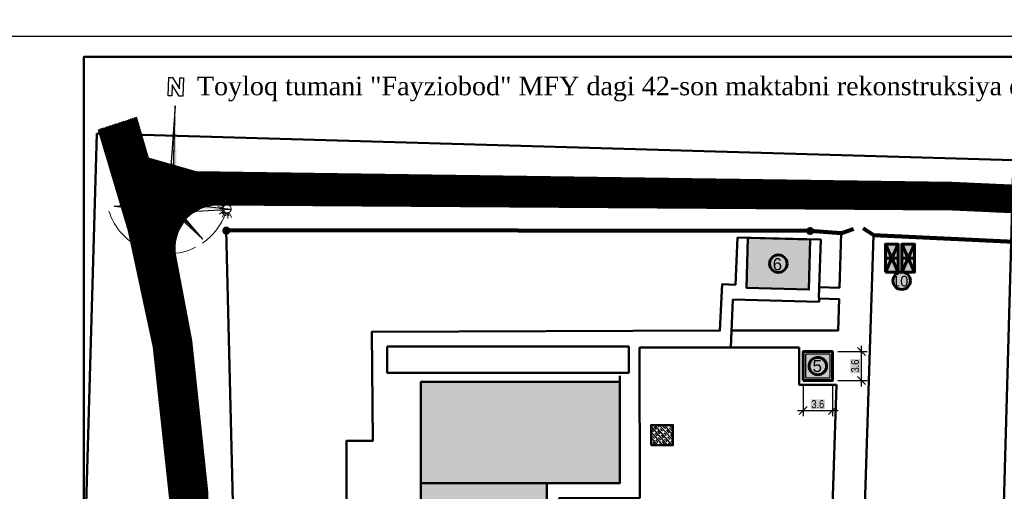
# Model space of a CAD drawing. Header units: millimetres. Extents: x -257011 to 237647566, y 2784933 to 6706507.
# Tile 397 of 451: x 10841193 to 10963000, y 5365785 to 5424113. Entities that reach past the tile are written whole.
import ezdxf

# ---------------------------------------------------------------- set-up
doc = ezdxf.new("R2010")
doc.units = ezdxf.units.MM
doc.header["$LTSCALE"] = 1000
doc.header["$XCLIPFRAME"] = 0
doc.header["$PDMODE"] = 32
doc.header["$PDSIZE"] = 0.3
for name, color, linetype in [('(002) Рамка', 7, 'Continuous'), ('(022) Возд. Линии', 7, 'Continuous'), ('KONTUR', 20, 'Continuous'), ('П Л А Н', 250, 'Continuous')]:
    doc.layers.add(name, color=color, linetype=linetype)
for name, color, linetype, lineweight in [('.', 7, 'Continuous', 15), ('PROCHIE', 250, 'Continuous', 25), ('Ф А С А Д', 250, 'Continuous', 15)]:
    doc.layers.add(name, color=color, linetype=linetype, lineweight=lineweight)
doc.styles.add('Roman', font='romans')
doc.styles.get("Standard").update_dxf_attribs({"font": 'ARIALN.TTF'})
doc.styles.add('WMF-Times New Roman0', font='times.ttf')
doc.linetypes.add('FENCELINE1', pattern='A,6.35,-2.54,[133,ltypeshp.shx,S=2.54,R=0,X=-2.54,Y=0],-2.54,25.4', length=36.83)
doc.linetypes.add('FENCELINE2', pattern='A,6.35,-2.54,[132,ltypeshp.shx,S=2.54,R=0,X=-2.54,Y=0],-2.54,25.4', length=36.83)
doc.linetypes.add('KANALIS_K', pattern='A,1,["<",Standard,S=1.8,R=0,X=-0.9,Y=-0.9],3,-1,["К",Standard,S=1.8,R=0,X=-0.9,Y=-0.9],-1,10', length=16)
doc.dimstyles.new('ISO-25_WS', dxfattribs={"dimscale": 141.414141, "dimtxt": 7, "dimasz": 7, "dimexe": 5, "dimexo": 20, "dimgap": 2, "dimtad": 1, "dimdec": 0, "dimdsep": 46, "dimtxsty": 'Standard', "dimblk": 'OBLIQUE', "dimcen": 2.5, "dimdle": 5, "dimclrd": 5, "dimclre": 5, "dimclrt": 5, "dimadec": 0, "dimazin": 0, "dimtfac": 1, "dimtdec": 0, "dimtmove": 0, "dimatfit": 3, "dimldrblk": 'OBLIQUE', "dimfxl": 0, "dimtolj": 1, "dimtzin": 0, "dimlwd": 30, "dimlwe": 30, "dimarcsym": 0})
picture_1 = doc.add_image_def('image1.jpg', size_in_pixel=(9921, 7016))
pattern_1 = [(311, (6816900.1, 6496842.05), (339.61931, 295.226563), []), (311, (6816877.97, 6496525.57), (339.61931, 295.226563), [450, -225])]

# ---------------------------------------------------------------- blocks, each defined once
blk = doc.blocks.new('*U1625')
at = {"color": 1, "lineweight": 30, "ltscale": 1000}
blk.add_line((0, -1467), (0, 0), dxfattribs=at)
blk = doc.blocks.new('*U1626')
at = {"color": 0, "linetype": 'ByBlock', "lineweight": -2, "transparency": 16777216}
for p, rotation in [((4094707, -1160507), 59.99999999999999), ((4094707, -1161241), 120), ((4095978, -1161241), 240), ((4095978, -1160507), 299.9999999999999), ((4095342, -1161607), 180)]:
    blk.add_blockref('*U1625', p, dxfattribs=dict(at, rotation=rotation))
blk.add_blockref('*U1625', (4095342, -1160141), dxfattribs=at)
blk = doc.blocks.new('dghtfhs')
at = {"color": 1, "lineweight": 60, "ltscale": 1000}
blk.add_circle((4095342, -1160874), 392, dxfattribs=at)
at = {"lineweight": 50}
blk.add_blockref('*U1626', (0, 0), dxfattribs=at)
at = {"lineweight": 50, "ltscale": 1000}
image = blk.add_image(picture_1, insert=(4006014, -1032674), size_in_units=(238817, 168888), rotation=-90, dxfattribs=at)
image.set_boundary_path([(2317.04, 1251.37), (7352.33, 5965.575)])
blk = doc.blocks.new('_Oblique')
at = {"color": 0, "linetype": 'ByBlock', "lineweight": -2}
blk.add_line((-0.5, -0.5), (0.5, 0.5), dxfattribs=at)
blk = doc.blocks.new('*D1666')
at = {"color": 5, "lineweight": 30, "ltscale": 1000, "transparency": 16777216}
for p, q in [((10942402, 5383073), (10946040, 5383073)), ((10945333, 5378766), (10945333, 5383780)), ((10942402, 5379473), (10946040, 5379473))]:
    blk.add_line(p, q, dxfattribs=at)
at = {"layer": 'Defpoints', "color": 0, "lineweight": 50, "ltscale": 1000, "transparency": 16777216}
for p in [(10939574, 5383073), (10945333, 5383073), (10939574, 5379473)]:
    blk.add_point(p, dxfattribs=at)
at = {"color": 5, "lineweight": 30, "ltscale": 1000, "transparency": 16777216, "xscale": 989.89898989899, "yscale": 989.89898989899, "zscale": 989.89898989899}
for p, rotation in [((10945333, 5383073), 90), ((10945333, 5379473), 270)]:
    blk.add_blockref('_Oblique', p, dxfattribs=dict(at, rotation=rotation))
at = {"color": 5, "lineweight": 50, "ltscale": 1000, "transparency": 16777216, "insert": (10944545, 5381273), "char_height": 989.9, "attachment_point": 5, "rotation": 90, "bg_fill": 1, "box_fill_scale": 1.1, "bg_fill_color": 255, "bg_fill_transparency": 0}
blk.add_mtext('\\A1;3.6', dxfattribs=at)
blk = doc.blocks.new('*D1667')
at = {"color": 5, "lineweight": 30, "ltscale": 1000, "transparency": 16777216}
for p, q in [((10938127, 5378797), (10938127, 5375065)), ((10941727, 5378797), (10941727, 5375065)), ((10937420, 5375772), (10942435, 5375772))]:
    blk.add_line(p, q, dxfattribs=at)
at = {"layer": 'Defpoints', "color": 0, "lineweight": 50, "ltscale": 1000, "transparency": 16777216}
for p in [(10938127, 5381625), (10941727, 5381625), (10941727, 5375772)]:
    blk.add_point(p, dxfattribs=at)
at = {"color": 5, "lineweight": 30, "ltscale": 1000, "transparency": 16777216, "xscale": 989.89898989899, "yscale": 989.89898989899, "zscale": 989.89898989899, "rotation": 180}
blk.add_blockref('_Oblique', (10938127, 5375772), dxfattribs=at)
at = {"color": 5, "lineweight": 30, "ltscale": 1000, "transparency": 16777216, "xscale": 989.89898989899, "yscale": 989.89898989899, "zscale": 989.89898989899}
blk.add_blockref('_Oblique', (10941727, 5375772), dxfattribs=at)
at = {"color": 5, "lineweight": 50, "ltscale": 1000, "transparency": 16777216, "insert": (10939927, 5376561), "char_height": 989.9, "attachment_point": 5, "bg_fill": 1, "box_fill_scale": 1.1, "bg_fill_color": 255, "bg_fill_transparency": 0}
blk.add_mtext('\\A1;3.6', dxfattribs=at)
blk = doc.blocks.new('A$C5C7C22DC')
at = {"color": 1, "linetype": 'ByBlock'}
for p, q in [((6939, 22951), (6942, 25428)), ((6942, 25428), (7437, 25427)), ((7437, 25427), (8426, 23940)), ((8426, 23940), (8428, 25426)), ((8428, 25426), (8923, 25425)), ((8923, 25425), (8920, 22949)), ((7436, 24436), (7434, 22950)), ((8425, 22949), (7436, 24436)), ((7434, 22950), (6939, 22951)), ((8920, 22949), (8425, 22949))]:
    blk.add_line(p, q, dxfattribs=at)
at = {"color": 5}
for p, q in [((7922, 21622), (7316, 8846)), ((7904, 7862), (7922, 21622)), ((7904, 7862), (3740, 12037)), ((3740, 12037), (7316, 8846)), ((3740, 12037), (6922, 8453)), ((7904, 7862), (3740, 12037)), ((7904, 7862), (12079, 12027)), ((7904, 7862), (12079, 12027)), ((12079, 12027), (8495, 8844)), ((12079, 12027), (8888, 8451)), ((6877, 8448), (0, 7830)), ((6922, 8453), (7904, 7862)), ((7316, 8846), (7904, 7862)), ((7316, 8846), (7904, 7862)), ((7316, 8846), (7904, 7862)), ((8495, 8844), (7904, 7862)), ((8888, 8451), (7904, 7862)), ((8888, 8451), (7904, 7862)), ((8888, 8451), (15767, 7852)), ((6882, 7269), (0, 7830)), ((7904, 7862), (3729, 3698)), ((7904, 7862), (3729, 3698)), ((3729, 3698), (6921, 7274)), ((3729, 3698), (7313, 6880)), ((6921, 7274), (7904, 7862)), ((6921, 7274), (7904, 7862)), ((7313, 6880), (7904, 7862)), ((7313, 6880), (7894, 0)), ((8493, 6879), (7894, 0)), ((7904, 7862), (7904, 7862)), ((7904, 7862), (7904, 7862)), ((7904, 7862), (7904, 7862)), ((7904, 7862), (7904, 7862)), ((7904, 7862), (7904, 7862)), ((7904, 7862), (7904, 7862)), ((7904, 7862), (7904, 7862)), ((7904, 7862), (7904, 7862)), ((8886, 7271), (7904, 7862)), ((7904, 7862), (12069, 3687)), ((7904, 7862), (12069, 3687)), ((8493, 6879), (7904, 7862)), ((7904, 7862), (7904, 7862)), ((7904, 7862), (7904, 7862)), ((7904, 7862), (7904, 7862)), ((7904, 7862), (7904, 7862)), ((8493, 6879), (7904, 7862)), ((7904, 7862), (7904, 7862)), ((7904, 7862), (7904, 7862)), ((7904, 7862), (7904, 7862)), ((7904, 7862), (7904, 7862)), ((12069, 3687), (8493, 6879)), ((8886, 7271), (15767, 7852)), ((12069, 3687), (8886, 7271))]:
    blk.add_line(p, q, dxfattribs=at)
blk.add_line((7894, 0), (7922, 21622))
for points in [[(7904, 7862), (7922, 21622), (8495, 8844)], [(3740, 12037), (7904, 7862), (7316, 8846)], [(12079, 12027), (7904, 7862), (8888, 8451)], [(0, 7830), (7862, 7862), (6877, 8448)], [(15767, 7852), (7904, 7862), (8888, 8451)], [(3729, 3698), (7904, 7862), (6921, 7274)], [(7894, 0), (7904, 7862), (8493, 6879)], [(12069, 3687), (7904, 7862), (8493, 6879)]]:
    blk.add_solid(points, dxfattribs=at)
blk = doc.blocks.new('AUDIT_I_210204114642-0')
at = {"layer": 'KONTUR', "lineweight": 50, "ltscale": 0.1, "xscale": 1.33171199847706, "yscale": 1.33171199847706, "zscale": 1.33171199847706, "rotation": 311.0263954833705}
blk.add_blockref('A$C5C7C22DC', (1712244, -228880), dxfattribs=at)
blk = doc.blocks.new('йцв')
at = {"layer": 'KONTUR', "color": 41, "lineweight": 15, "ltscale": 0.1, "true_color": 0xffd147}
for p, q in [((1465390, -306536), (1463638, -304873)), ((1465185, -306797), (1464106, -306103)), ((1465706, -306272), (1465004, -305198)), ((1466000, -306116), (1465076, -303884)), ((1466397, -306004), (1466191, -304737)), ((1466729, -305981), (1466792, -303567)), ((1465003, -307167), (1462726, -306361)), ((1465117, -308612), (1462994, -309764)), ((1465598, -309175), (1464127, -311091)), ((1465302, -308888), (1464308, -309699)), ((1465879, -309352), (1465301, -310497)), ((1466266, -309494), (1465702, -311843)), ((1466595, -309541), (1466533, -310823)), ((1467006, -309513), (1467446, -311889)), ((1467326, -309422), (1467791, -310619)), ((1467375, -309389), (1468238, -311645)), ((1467673, -309242), (1468346, -310334)), ((1467996, -308987), (1469703, -310696)), ((1468209, -308731), (1469268, -309454)), ((1468400, -308366), (1470655, -309234))]:
    blk.add_line(p, q, dxfattribs=at)
at = {"layer": 'KONTUR', "color": 41, "lineweight": 15, "ltscale": 0.1}
for p, q in [((1464906, -307902), (1462498, -308091)), ((1464922, -307490), (1463654, -307294)), ((1464963, -308229), (1463725, -308566))]:
    blk.add_line(p, q, dxfattribs=at)
at = {"layer": 'KONTUR', "color": 41, "lineweight": 15, "ltscale": 0.1, "true_color": 0xffd147}
for centre, major_axis, start_param, end_param in [((1466682, -307762), (0, -1781), 3.1416372, 9.4248225), ((1442875, -319846), (-1, -26641), 1.3409325, 1.9682939), ((1442875, -319846), (0, -26641), -0.5186889, 1.207141)]:
    blk.add_ellipse(centre, major_axis=major_axis, ratio=1, start_param=start_param, end_param=end_param, dxfattribs=at)
at = {"layer": 'П Л А Н', "lineweight": 30, "xscale": 2.400000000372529, "yscale": 2.400000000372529, "zscale": 2.400000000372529, "rotation": 90}
blk.add_blockref('AUDIT_I_210204114642-0', (897106, -4468229), dxfattribs=at)
blk = doc.blocks.new('dbfnsh')
at = {"layer": '.', "lineweight": 50, "ltscale": 1000, "transparency": 33554687}
h = blk.add_hatch(dxfattribs=at)
h.set_pattern_fill('ANGLE', color=254)
h.set_pattern_definition([(0, (0, 0), (0, 6.985), [5.08, -1.905]), (90, (0, 0), (-6.985, 4e-16), [5.08, -1.905])])
h.paths.add_polyline_path([(4229618, -1232948), (4227897, -1233747), (4229618, -1234545)])
h.paths.add_polyline_path([(4226177, -1232948), (4226177, -1234545), (4227897, -1233747)])
h.paths.add_polyline_path([(4227897, -1232948), (4226177, -1232948), (4227897, -1233747)], flags=17)
h.paths.add_polyline_path([(4229618, -1232948), (4227897, -1232948), (4227897, -1233747)], flags=17)
h.paths.add_polyline_path([(4227897, -1233747), (4227897, -1234545), (4229618, -1234545)], flags=17)
h.paths.add_polyline_path([(4227897, -1233747), (4226177, -1234545), (4227897, -1234545)], flags=17)
at = {"lineweight": 60}
for p, q in [((4226177, -1232948), (4229618, -1234545)), ((4226177, -1234545), (4229618, -1232948)), ((4227897, -1232948), (4227897, -1234545))]:
    blk.add_line(p, q, dxfattribs=at)
blk.add_lwpolyline([(4229618, -1234545), (4226177, -1234545), (4226177, -1232948), (4229618, -1232948)], close=True, dxfattribs=at)

msp = doc.modelspace()

# ---------------------------------------------------------------- hatches: boundary and pattern name
at = {"lineweight": 15, "true_color": 0x8c9ba1}
h = msp.add_hatch(dxfattribs=at)
h.set_pattern_fill('JIS_LC_20', color=252, scale=5.3)
h.set_pattern_definition([(45, (6816900.1, 6496842.05), (-74.9533188, 74.9533188), []), (45, (6816902.22, 6496842.05), (-74.9533188, 74.9533188), [])])
edge = h.paths.add_edge_path()
edge.add_line((10868276.08, 5295078.563), (10948872.214, 5290990.782))
edge.add_line((10948872.214, 5290990.782), (10949054.912, 5296067.407))
edge.add_line((10949054.912, 5296067.407), (10869324.642, 5300003.426))
edge.add_arc((10869735.146, 5303784.884), 3803.675, 182.25894651, 263.80439949, ccw=False)
edge.add_line((10865934.427, 5303634.959), (10864382.699, 5365659.14))
edge.add_line((10864382.699, 5365659.14), (10862393.585, 5384338.68))
edge.add_line((10862393.585, 5384338.68), (10860440.595, 5394722.594))
edge.add_arc((10865726.986, 5395866.385), 5408.713, 94.53255354, 192.20861849, ccw=False)
edge.add_line((10865299.559, 5401258.183), (10956571.286, 5400641.926))
edge.add_line((10956571.286, 5400641.926), (11013863.449, 5398044.082))
edge.add_line((11013863.449, 5398044.082), (11013928.605, 5394282.249))
edge.add_line((11013928.605, 5394282.249), (11013240.852, 5356795.776))
edge.add_line((11013240.852, 5356795.776), (10946711.664, 5358046.733))
edge.add_line((10946711.664, 5358046.733), (10946177.879, 5349270.431))
edge.add_line((10946177.879, 5349270.431), (10951509.728, 5348942.201))
edge.add_line((10951509.728, 5348942.201), (10951718.223, 5351693.274))
edge.add_arc((10954047.73, 5351516.728), 2336.187, 99.01228484, 175.66600539, ccw=False)
edge.add_line((10953681.775, 5353824.074), (10983927.916, 5353293.091))
edge.add_line((10983927.916, 5353293.091), (11018169.642, 5352655.944))
edge.add_line((11018169.642, 5352655.944), (11018960.105, 5397900.079))
edge.add_line((11018960.105, 5397900.079), (11021908.421, 5398039.987))
edge.add_line((11021908.421, 5398039.987), (11021888.619, 5401587.731))
edge.add_line((11021888.619, 5401587.731), (11013825.166, 5401345.256))
edge.add_line((11013825.166, 5401345.256), (10956533.003, 5403943.099))
edge.add_line((10956533.003, 5403943.099), (10862970.379, 5405255.234))
edge.add_line((10862970.379, 5405255.234), (10857027.402, 5406955.49))
edge.add_line((10857027.402, 5406955.49), (10855567.986, 5412039.882))
edge.add_line((10855567.986, 5412039.882), (10850974.633, 5410539.723))
edge.add_line((10850974.633, 5410539.723), (10854690.613, 5398080.564))
edge.add_line((10854690.613, 5398080.564), (10857772.591, 5383642.659))
edge.add_line((10857772.591, 5383642.659), (10859791.032, 5364945.348))
edge.add_line((10859791.032, 5364945.348), (10860513.541, 5345001.864))
edge.add_line((10860513.541, 5345001.864), (10857383.359, 5343894.972))
edge.add_line((10857383.359, 5343894.972), (10854734.77, 5343943.09))
edge.add_line((10854734.77, 5343943.09), (10854493.998, 5340285.489))
edge.add_line((10854493.998, 5340285.489), (10858202.033, 5340237.371))
edge.add_line((10858202.033, 5340237.371), (10860812.146, 5339545.533))
edge.add_line((10860812.146, 5339545.533), (10861209.661, 5287559.104))
edge.add_line((10861209.661, 5287559.104), (10866159.982, 5287481.817))
edge.add_line((10866159.982, 5287481.817), (10866184.097, 5292716.941))
edge.add_arc((10868455.626, 5292812.141), 2273.522, 94.52951087, 182.39986435, ccw=False)
at = {"linetype": 'KANALIS_K', "ltscale": 1000}
h = msp.add_hatch(dxfattribs=at)
h.set_pattern_fill('JIS_STN_1E', color=252, scale=450, angle=266, style=0)
h.set_pattern_definition(pattern_1)
h.paths.add_polyline_path([(10906419.911, 5366785.414), (10915429.794, 5366785.414), (10915429.794, 5379317.941), (10890830.402, 5379317.941), (10890830.402, 5321569.758), (10906419.911, 5321569.758)])
h.paths.add_polyline_path([(10953665.128, 5348809.514), (10946177.879, 5349270.431), (10945214.705, 5333441.25), (10952676.124, 5332975.213)])
h.paths.add_polyline_path([(10952676.124, 5332975.213), (10945214.705, 5333441.25), (10943908.072, 5311967.525), (10951334.638, 5311497.535)])
h.paths.add_polyline_path([(10878330.589, 5316125.488), (10868461.908, 5316735.962), (10868201.442, 5312891.111), (10878070.123, 5312280.638)])
h.paths.add_polyline_path([(10938994.437, 5396922.152), (10932990.942, 5397091.793), (10931258.121, 5397134.515), (10931086.686, 5390951.798), (10938822.83, 5390733.198)])
at = {"lineweight": 50}
h = msp.add_hatch(color=1, dxfattribs=at)
h.set_gradient(color1=(255, 255, 255), one_color=1, tint=1)
h.paths.add_polyline_path([(10933959.889, 5393936.975, 1), (10936121.235, 5393936.975, 1)])
h = msp.add_hatch(color=1, dxfattribs=at)
h.set_gradient(color1=(255, 255, 255), one_color=1, tint=1)
h.paths.add_polyline_path([(10949223.37, 5391825.095, 1), (10951384.716, 5391825.095, 1)])
at = {"lineweight": 100, "transparency": 33554687}
h = msp.add_hatch(color=256, dxfattribs=at)
h.set_gradient(color1=(64, 201, 199), color2=(149, 231, 234), name='SPHERICAL')
h.paths.add_polyline_path([(10938427.436, 5382773.228), (10938427.436, 5379773.228), (10941427.436, 5379773.228), (10941427.436, 5382773.228)])
at = {"lineweight": 50}
h = msp.add_hatch(color=1, dxfattribs=at)
h.set_gradient(color1=(255, 255, 255), one_color=1, tint=1)
h.paths.add_polyline_path([(10938846.763, 5381273.228, 1), (10941008.109, 5381273.228, 1)])
at = {"linetype": 'KANALIS_K', "ltscale": 1000}
h = msp.add_hatch(dxfattribs=at)
h.set_pattern_fill('JIS_STN_1E', color=252, scale=450, angle=266, style=0)
h.set_pattern_definition(pattern_1)
h.paths.add_polyline_path([(10912977.772, 5344190.632), (10910344.689, 5344190.632), (10910344.689, 5340652.137), (10912977.772, 5340652.137)])
h.paths.add_polyline_path([(10890830.402, 5349446), (10888143.771, 5349446), (10888143.771, 5343359.681), (10890830.402, 5343359.681)])
h.paths.add_polyline_path([(10890830.402, 5364784.304), (10889655.049, 5364784.304), (10889655.049, 5362281.04), (10890830.402, 5362281.04)])
h.paths.add_polyline_path([(10921993.385, 5373978.6), (10919296.497, 5373978.6), (10919296.497, 5371477.068), (10921993.385, 5371477.068)])

# ---------------------------------------------------------------- linework, layer by layer
at = {"layer": '(002) Рамка', "color": 1, "linetype": 'FENCELINE1', "lineweight": 80, "ltscale": 0.1}
for p, q in [((10942830.005, 5397730.387), (10944325.234, 5398258.297)), ((10946823.756, 5397471.642), (10945525.29, 5398271.763))]:
    msp.add_line(p, q, dxfattribs=at)
at = {"layer": '(002) Рамка', "color": 0, "lineweight": 60, "ltscale": 1000}
for centre in [(10935040.562, 5393936.975), (10950304.043, 5391825.095), (10939927.436, 5381273.228)]:
    msp.add_circle(centre, 1080.673, dxfattribs=at)
at = {"layer": '(022) Возд. Линии', "color": 6, "linetype": 'Continuous', "lineweight": 140}
for centre in [(10866758.831, 5398022.779), (10938980.191, 5397979.806)]:
    msp.add_circle(centre, 245.125, dxfattribs=at)
at = {"lineweight": 50, "ltscale": 1000}
for p, q in [((10867929.148, 5348280.881), (10866738.131, 5398062.043)), ((10915429.794, 5366785.414), (10915429.794, 5380046.689)), ((10906419.911, 5366785.414), (10890830.402, 5366785.414))]:
    msp.add_line(p, q, dxfattribs=at)
at = {"color": 5}
msp.add_lwpolyline([(10839128.298, 5273520.942), (11090526.999, 5273520.942), (11090526.999, 5422020.942), (10839128.298, 5422020.942)], close=True, dxfattribs=at)
at = {"lineweight": 50, "ltscale": 1000}
for points in [[(10956533.003, 5403943.099), (10862970.379, 5405255.234), (10857027.402, 5406955.49), (10855567.986, 5412039.882)], [(10850974.633, 5410539.723), (10854690.613, 5398080.564), (10857772.591, 5383642.659), (10859791.032, 5364945.348), (10860513.541, 5345001.864), (10857383.359, 5343894.972), (10854734.77, 5343943.09)], [(10956533.003, 5403943.099), (11013825.166, 5401345.256), (11021888.619, 5401587.731)], [(10956571.286, 5400641.926), (11013863.449, 5398044.082), (11013928.605, 5394282.249)], [(10942830.005, 5397730.387), (10942612.714, 5390966.421), (10940112.542, 5391046.738), (10940067.59, 5389647.46), (10942567.763, 5389567.143), (10942442.301, 5385661.684), (10929253.51, 5385661.684), (10929164.028, 5383573.228), (10937627.436, 5383573.228)], [(10946823.756, 5397471.642), (10944962.935, 5339546.758)], [(10867899.51, 5349540.598), (10881585.767, 5349582.299), (10881621.738, 5372013.513), (10884870.812, 5372011.709), (10884770.073, 5385516.535), (10927826.281, 5385661.684), (10928084.485, 5391402.974), (10929731.122, 5391328.919), (10929993.62, 5397165.691), (10940295.432, 5396911.703), (10940112.542, 5391046.738)], [(10907972.121, 5339600.927), (10907940.146, 5364953.74), (10917897.6, 5364966.298), (10917874.151, 5383558.989), (10929164.028, 5383573.228), (10929417.591, 5389491.246), (10940084.901, 5389233.196), (10940098.178, 5389646.477)], [(10942227.436, 5378973.228), (10937627.436, 5378973.228), (10937627.436, 5383573.228)]]:
    msp.add_lwpolyline(points, dxfattribs=at)
for points in [[(10949054.912, 5296067.407), (10869324.642, 5300003.426, -0.3716257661), (10865934.427, 5303634.959), (10864382.699, 5365659.14), (10862393.585, 5384338.68), (10860386.268, 5395011.446, -0.4377321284), (10865299.559, 5401258.183), (10956571.286, 5400641.926)], [(10942227.436, 5378973.228), (10940979.339, 5340285.107, -0.3728264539), (10940159.589, 5339605.748), (10938101.617, 5339605.454)]]:
    msp.add_lwpolyline(points, format="xyb", dxfattribs=at)
at = {"color": 5, "linetype": 'FENCELINE2', "lineweight": 100, "ltscale": 0.08}
for points in [[(10866738.131, 5398062.043), (10938980.191, 5397979.806), (10942830.005, 5397730.387)], [(10946823.756, 5397471.642), (11013928.605, 5394282.249), (11013240.852, 5356795.776), (10946711.664, 5358046.733), (10946177.879, 5349270.431)]]:
    msp.add_lwpolyline(points, dxfattribs=at)
at = {"lineweight": 50, "ltscale": 1000}
for points in [[(10931258.294, 5397140.752), (10938994.437, 5396922.152), (10938822.83, 5390733.198), (10931086.686, 5390951.798)], [(10886671.017, 5383687.699), (10916546.399, 5383687.699), (10916546.399, 5380454.82), (10886671.017, 5380454.82)], [(10906419.911, 5321569.758), (10906419.911, 5366785.414), (10915429.794, 5366785.414), (10915429.794, 5379317.941), (10890830.402, 5379317.941), (10890830.402, 5321569.758)], [(10919296.497, 5371477.068), (10921993.385, 5371477.068), (10921993.385, 5373978.6), (10919296.497, 5373978.6)]]:
    msp.add_lwpolyline(points, close=True, dxfattribs=at)
at = {"color": 0, "lineweight": 60}
msp.add_lwpolyline([(10938127.436, 5379473.228), (10938127.436, 5383073.228), (10941727.436, 5383073.228), (10941727.436, 5379473.228)], close=True, dxfattribs=at)
at = {"lineweight": 30, "ltscale": 100}
msp.add_lwpolyline([(10938427.436, 5379773.228), (10938427.436, 5382773.228), (10941427.436, 5382773.228), (10941427.436, 5379773.228)], close=True, dxfattribs=at)
at = {"layer": 'Ф А С А Д', "color": 5, "lineweight": 50}
msp.add_lwpolyline([(10849128.298, 5276020.942), (11088026.999, 5276020.942), (11088026.999, 5419520.942), (10849128.298, 5419520.942)], close=True, dxfattribs=at)

# ---------------------------------------------------------------- block references
at = {"lineweight": 50}
for name, p, rotation in [('dghtfhs', (6852604.801, 6614633.561), 358.3425671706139), ('dbfnsh', (12182832.578, 9622523.621), 270), ('dbfnsh', (12184849.119, 9622523.621), 270)]:
    msp.add_blockref(name, p, dxfattribs=dict(at, rotation=rotation))
at = {"layer": 'PROCHIE', "color": 1, "linetype": 'ByBlock', "lineweight": 30, "xscale": 0.2864457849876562, "yscale": 0.2864457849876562, "zscale": 0.2864457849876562, "rotation": 317.5484267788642}
msp.add_blockref('йцв', (10616374.605, 5749345.016), dxfattribs=at)

# ---------------------------------------------------------------- texts
at = {"color": 7, "lineweight": 30, "insert": (10454675.044, 5418106.895), "char_height": 939.4258, "width": 8914.89017, "attachment_point": 1}
msp.add_mtext('\\pi2351.83787;{\\fTimes New Roman|b0|i0|c204|p18;\\C256;Qurilish         \\P\\pi2708.16847;  hajmi\\P\\pi3422.97631;   m³}', dxfattribs=at)
at = {"attachment_point": 4, "style": 'WMF-Times New Roman0'}
for s, insert, char_height, width in [('\\pi40051.37988; Toyloq tumani "Fayziobod" МFY dagi 42-son maktabni rekonstruksiya qilish.', (10822192.797, 5415537.822), 2300, 178805.83178), ('\\pi11644.41958;Samarqand viloyati Toyloq tumani "Хоnсhоrbоg\'" МFY dagi 11-son maktabni rekonstruksiya qilish. \\P\\pi65259.19351;(360 o\'quvchi o\'rinli qo\'shimcha bino qurish).', (9231058.377, 5373609.91), 3500, 224024.15487)]:
    msp.add_mtext(s, dxfattribs=dict(at, insert=insert, char_height=char_height, width=width))
at = {"color": 250, "attachment_point": 6, "style": 'Roman'}
for s, insert, char_height, width in [('\\pt64500;{\\fArial|b0|i0|c0|p34;6}', (10935508.003, 5393865.72, 0), 1500, 156685.73039), ('\\pt55801.32121;{\\fArial|b0|i0|c0|p34;10}', (10951129.148, 5391763.449, 0), 1297.70514, 135554.5856), ('\\pt64500;{\\fArial|b0|i0|c0|p34;5}', (10940438.897, 5381280.368, 0), 1500, 156685.73039)]:
    msp.add_mtext(s, dxfattribs=dict(at, insert=insert, char_height=char_height, width=width))

# ---------------------------------------------------------------- dimensions: what is measured, and where the dimension line sits
at = {"lineweight": 50, "ltscale": 1000}
dim = msp.add_linear_dim(base=(10945333.245, 5383073.228), p1=(10939573.971, 5379473.228), p2=(10939573.971, 5383073.228), angle=90, text='3.6', dimstyle='ISO-25_WS', override={"dimtmove": 1, "dimtfill": 2, "dimtfillclr": 255}, dxfattribs=at)
dim.commit()
dim.dimension.update_dxf_attribs({"geometry": '*D1666', "text_midpoint": (10944545.001, 5381273.228)})
dim = msp.add_linear_dim(base=(10941727.436, 5375772.42), p1=(10938127.436, 5381625.355), p2=(10941727.436, 5381625.355), text='3.6', dimstyle='ISO-25_WS', override={"dimtmove": 1, "dimtfill": 2, "dimtfillclr": 255}, dxfattribs=at)
dim.commit()
dim.dimension.update_dxf_attribs({"geometry": '*D1667', "text_midpoint": (10939927.436, 5376560.664)})

doc.saveas('drawing.dxf')
